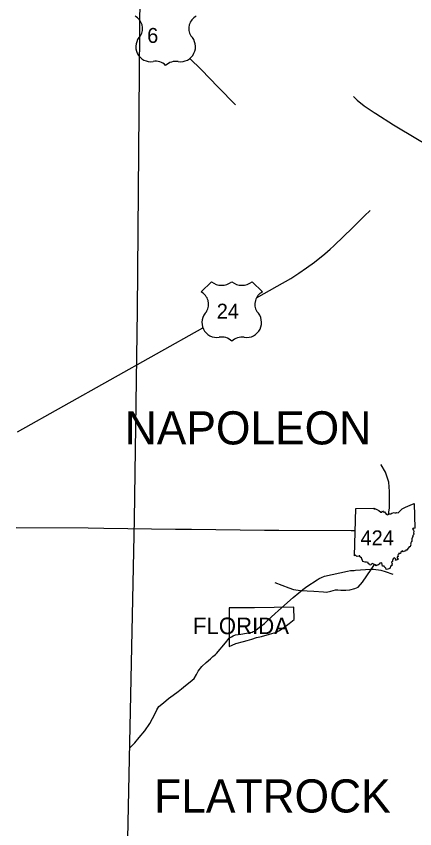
# Model space of a CAD drawing. Extents: x -232 to 448, y 619 to 1059.
# Drawn here: x -28 to -3.3, y 797.7 to 848 of the extents above; entities that cross this region are included whole.
import ezdxf

# ---------------------------------------------------------------- set-up
doc = ezdxf.new("R2010")
doc.units = 0
doc.layers.add('Default', color=7, linetype='Continuous')

msp = doc.modelspace()

# ---------------------------------------------------------------- linework, layer by layer
at = {"layer": 'Default'}
for p, q in [((-15.929, 831.534), (-16.563, 830.9)), ((-15.929, 831.534), (-16.563, 830.9)), ((-12.774, 830.9), (-13.408, 831.534)), ((-12.774, 830.9), (-13.408, 831.534)), ((-7.078, 814.555), (-6.996, 817.484)), ((-7.078, 814.555), (-6.996, 817.484))]:
    msp.add_line(p, q, dxfattribs=at)
for points in [[(-20.351, 849.462), (-20.52, 829.745), (-20.701, 816.815)], [(-17.258, 845.365), (-16.564, 844.674), (-15.504, 843.578), (-14.429, 842.495)], [(-7.128, 843.012), (-6.897, 842.78), (-6.476, 842.435), (-5.847, 842.015), (-5.756, 841.957)], [(-5.756, 841.957), (-4.665, 841.259), (-3.183, 840.371), (-2.162, 839.764), (-1.236, 839.208), (-0.403, 838.708), (0.015, 838.461)], [(-13.14, 830.535), (-11.861, 831.25), (-11.017, 831.731), (-10.515, 832.064), (-10.042, 832.392), (-9.556, 832.752), (-8.912, 833.261), (-8.578, 833.553), (-8.352, 833.75), (-7.723, 834.36), (-7.232, 834.839), (-6.869, 835.198), (-6.45, 835.621), (-6.111, 835.949)], [(-27.919, 822.242), (-16.455, 828.682)], [(-4.977, 817.123), (-4.946, 817.261), (-4.896, 817.536), (-4.905, 818.001), (-4.909, 818.535), (-4.956, 819.122), (-5.143, 819.733), (-5.42, 820.187), (-5.433, 820.21)], [(-6.996, 817.484), (-5.86, 817.503), (-5.878, 817.468), (-5.771, 817.461), (-5.657, 817.398), (-5.56, 817.358), (-5.443, 817.265), (-5.372, 817.266), (-5.342, 817.343), (-5.288, 817.284), (-5.224, 817.273), (-5.113, 817.133), (-5.022, 817.103), (-4.912, 817.151), (-4.83, 817.159), (-4.771, 817.206), (-4.615, 817.247), (-4.571, 817.222), (-4.489, 817.227), (-4.447, 817.245), (-4.375, 817.229), (-4.248, 817.336), (-4.118, 817.461), (-3.917, 817.58), (-3.617, 817.692), (-3.38, 817.792), (-3.346, 816.273)], [(-6.996, 817.484), (-5.86, 817.503), (-5.878, 817.468), (-5.771, 817.461), (-5.657, 817.398), (-5.56, 817.358), (-5.443, 817.265), (-5.372, 817.266), (-5.342, 817.343), (-5.288, 817.284), (-5.224, 817.273), (-5.113, 817.133), (-5.022, 817.103), (-4.912, 817.151), (-4.83, 817.159), (-4.771, 817.206), (-4.615, 817.247), (-4.571, 817.222), (-4.489, 817.227), (-4.447, 817.245), (-4.375, 817.229), (-4.248, 817.336), (-4.118, 817.461), (-3.917, 817.58), (-3.617, 817.692), (-3.38, 817.792), (-3.346, 816.273)], [(-20.701, 816.815), (-21.395, 784.199)], [(-7.035, 816.103), (-7.287, 816.105), (-11.759, 816.129), (-12.638, 816.126), (-17.159, 816.186), (-18.15, 816.191), (-22.589, 816.259), (-23.549, 816.262), (-28.003, 816.298)], [(-3.346, 816.273), (-3.381, 816.251), (-3.436, 816.261), (-3.472, 816.219), (-3.427, 816.147), (-3.405, 816.072), (-3.424, 815.99), (-3.406, 815.921), (-3.418, 815.864), (-3.453, 815.807), (-3.464, 815.753), (-3.494, 815.696), (-3.491, 815.664), (-3.519, 815.638), (-3.514, 815.543), (-3.528, 815.491), (-3.523, 815.445), (-3.568, 815.433), (-3.558, 815.396), (-3.586, 815.367), (-3.58, 815.317), (-3.613, 815.285), (-3.581, 815.221), (-3.606, 815.201), (-3.627, 815.123), (-3.685, 815.108), (-3.801, 814.966), (-3.842, 814.912), (-3.887, 814.899), (-3.913, 814.844), (-3.969, 814.844), (-4.054, 814.805), (-4.11, 814.871), (-4.206, 814.792), (-4.217, 814.701), (-4.34, 814.704), (-4.335, 814.657), (-4.362, 814.644), (-4.387, 814.598), (-4.373, 814.516), (-4.43, 814.495), (-4.423, 814.447), (-4.386, 814.418), (-4.37, 814.327), (-4.431, 814.345), (-4.481, 814.268), (-4.532, 814.286), (-4.515, 814.351), (-4.602, 814.43), (-4.684, 814.367), (-4.726, 814.267), (-4.727, 814.199), (-4.788, 814.158), (-4.749, 814.063), (-4.756, 813.998), (-4.755, 813.935), (-4.831, 813.938), (-4.877, 813.769)], [(-3.346, 816.273), (-3.381, 816.251), (-3.436, 816.261), (-3.472, 816.219), (-3.427, 816.147), (-3.405, 816.072), (-3.424, 815.99), (-3.406, 815.921), (-3.418, 815.864), (-3.453, 815.807), (-3.464, 815.753), (-3.494, 815.696), (-3.491, 815.664), (-3.519, 815.638), (-3.514, 815.543), (-3.528, 815.491), (-3.523, 815.445), (-3.568, 815.433), (-3.558, 815.396), (-3.586, 815.367), (-3.58, 815.317), (-3.613, 815.285), (-3.581, 815.221), (-3.606, 815.201), (-3.627, 815.123), (-3.685, 815.108), (-3.801, 814.966), (-3.842, 814.912), (-3.887, 814.899), (-3.913, 814.844), (-3.969, 814.844), (-4.054, 814.805), (-4.11, 814.871), (-4.206, 814.792), (-4.217, 814.701), (-4.34, 814.704), (-4.335, 814.657), (-4.362, 814.644), (-4.387, 814.598), (-4.373, 814.516), (-4.43, 814.495), (-4.423, 814.447), (-4.386, 814.418), (-4.37, 814.327), (-4.431, 814.345), (-4.481, 814.268), (-4.532, 814.286), (-4.515, 814.351), (-4.602, 814.43), (-4.684, 814.367), (-4.726, 814.267), (-4.727, 814.199), (-4.788, 814.158), (-4.749, 814.063), (-4.756, 813.998), (-4.755, 813.935), (-4.831, 813.938), (-4.877, 813.769)], [(-4.877, 813.769), (-5.01, 813.737), (-5.102, 813.718), (-5.134, 813.794), (-5.2, 813.835), (-5.243, 813.912), (-5.337, 813.922), (-5.36, 814.028), (-5.37, 814.113), (-5.5, 814.092), (-5.535, 814.04), (-5.581, 814.026), (-5.608, 813.973), (-5.67, 813.969), (-5.737, 813.944), (-5.781, 813.995), (-5.891, 814.047), (-5.94, 814.074), (-6.044, 814.033), (-6.066, 813.983), (-6.148, 814.005), (-6.167, 814.06), (-6.217, 814.076), (-6.228, 814.135), (-6.334, 814.166), (-6.415, 814.154), (-6.559, 814.2), (-6.568, 814.277), (-6.616, 814.371), (-6.642, 814.436), (-6.733, 814.485), (-6.751, 814.562), (-6.78, 814.56), (-6.807, 814.529), (-6.907, 814.514), (-6.948, 814.546), (-7.004, 814.6), (-7.078, 814.555)], [(-4.877, 813.769), (-5.01, 813.737), (-5.102, 813.718), (-5.134, 813.794), (-5.2, 813.835), (-5.243, 813.912), (-5.337, 813.922), (-5.36, 814.028), (-5.37, 814.113), (-5.5, 814.092), (-5.535, 814.04), (-5.581, 814.026), (-5.608, 813.973), (-5.67, 813.969), (-5.737, 813.944), (-5.781, 813.995), (-5.891, 814.047), (-5.94, 814.074), (-6.044, 814.033), (-6.066, 813.983), (-6.148, 814.005), (-6.167, 814.06), (-6.217, 814.076), (-6.228, 814.135), (-6.334, 814.166), (-6.415, 814.154), (-6.559, 814.2), (-6.568, 814.277), (-6.616, 814.371), (-6.642, 814.436), (-6.733, 814.485), (-6.751, 814.562), (-6.78, 814.56), (-6.807, 814.529), (-6.907, 814.514), (-6.948, 814.546), (-7.004, 814.6), (-7.078, 814.555)], [(-12.001, 812.902), (-11.569, 812.746), (-11.144, 812.576), (-10.84, 812.478), (-10.403, 812.408), (-9.593, 812.363), (-8.998, 812.321), (-8.798, 812.311), (-8.536, 812.362), (-8.247, 812.441), (-8.098, 812.455), (-7.917, 812.436), (-7.599, 812.428), (-7.36, 812.442), (-7.049, 812.539), (-6.854, 812.626), (-6.583, 812.934), (-6.042, 813.714), (-5.824, 814.016)], [(-11.77, 811.172), (-10.867, 811.97), (-10.524, 812.262), (-10.279, 812.461), (-10.023, 812.648), (-9.385, 813.076), (-9.262, 813.148), (-9.119, 813.222), (-8.931, 813.292), (-7.509, 813.614), (-7.323, 813.652), (-7.093, 813.657)], [(-7.093, 813.657), (-7, 813.659), (-6.075, 813.728), (-5.886, 813.729), (-5.441, 813.672), (-5.183, 813.593), (-4.699, 813.418)], [(-14.823, 811.334), (-14.819, 809.447), (-14.829, 808.943), (-14.638, 809.033), (-14.416, 809.129), (-13.94, 809.26), (-13.712, 809.318), (-13.428, 809.391), (-13.136, 809.491)], [(-13.136, 809.491), (-12.828, 809.553), (-12.335, 809.706), (-11.902, 809.822), (-11.715, 809.934), (-11.429, 810.138), (-11.119, 810.358), (-10.796, 810.605), (-10.825, 811.383), (-13.268, 811.338), (-14.823, 811.334)], [(-14.101, 809.711), (-13.403, 809.834), (-13.332, 809.862), (-13.257, 809.899), (-13.163, 809.967), (-12.859, 810.207), (-12.648, 810.361), (-12.436, 810.567), (-12.003, 810.966), (-11.77, 811.172)], [(-15.061, 809.164), (-14.819, 809.447), (-14.688, 809.538), (-14.576, 809.592), (-14.435, 809.653), (-14.101, 809.711)], [(-15.614, 808.517), (-15.061, 809.164)], [(-20.96, 802.685), (-20.663, 802.972), (-20.392, 803.306), (-20.054, 803.723), (-19.74, 804.176), (-19.567, 804.483), (-19.414, 804.795), (-19.301, 805.012), (-19.19, 805.216), (-18.898, 805.457), (-18.574, 805.724), (-18.283, 805.918), (-17.982, 806.147), (-17.777, 806.311), (-17.527, 806.52), (-17.24, 806.753), (-16.999, 806.959), (-16.858, 807.203), (-16.743, 807.416), (-16.519, 807.692), (-16.258, 807.95), (-15.989, 808.185), (-15.834, 808.316), (-15.673, 808.449), (-15.614, 808.517)]]:
    msp.add_lwpolyline(points, dxfattribs=at)
for centre, radius, start, end in [((-21.049, 847.212), 0.862, 329.1175, 62.6108), ((-21.049, 847.212), 0.862, 329.1175, 62.6108), ((-16.467, 847.212), 0.862, 117.3892, 210.8825), ((-16.467, 847.212), 0.862, 117.3892, 210.8825), ((-19.675, 846.09), 0.93, 133.0046, 278.7282), ((-19.675, 846.09), 0.93, 133.0046, 278.7282), ((-17.841, 846.09), 0.93, 261.2718, 46.9954), ((-17.841, 846.09), 0.93, 261.2718, 46.9954), ((-19.362, 844.356), 0.832, 43.4177, 101.8742), ((-19.362, 844.356), 0.832, 43.4177, 101.8742), ((-18.136, 844.3), 0.883, 79.9613, 134.7468), ((-18.136, 844.3), 0.883, 79.9613, 134.7468), ((-15.299, 832.335), 1.019, 231.813, 308.187), ((-15.299, 832.335), 1.019, 231.813, 308.187), ((-14.038, 832.335), 1.019, 231.813, 308.187), ((-14.038, 832.335), 1.019, 231.813, 308.187), ((-16.96, 830.134), 0.862, 329.1175, 62.6108), ((-16.96, 830.134), 0.862, 329.1175, 62.6108), ((-12.377, 830.134), 0.862, 117.3892, 210.8825), ((-12.377, 830.134), 0.862, 117.3892, 210.8825), ((-15.585, 829.011), 0.93, 133.0046, 278.7282), ((-15.585, 829.011), 0.93, 133.0046, 278.7282), ((-13.752, 829.011), 0.93, 261.2718, 46.9954), ((-13.752, 829.011), 0.93, 261.2718, 46.9954), ((-15.273, 827.277), 0.832, 43.4177, 101.8742), ((-15.273, 827.277), 0.832, 43.4177, 101.8742), ((-14.047, 827.222), 0.883, 79.9613, 134.7468), ((-14.047, 827.222), 0.883, 79.9613, 134.7468)]:
    msp.add_arc(centre, radius, start, end, dxfattribs=at)

# ---------------------------------------------------------------- texts
for s, height, p in [(' 6 ', 0.9234, (-20.245, 846.328)), ('24', 0.9234, (-15.595, 829.25)), ('NAPOLEON', 2.052, (-21.287, 821.457)), ('424', 0.9234, (-6.698, 815.209)), ('FLORIDA', 1.026, (-17.069, 809.706)), ('FLATROCK', 2.052, (-19.471, 798.658))]:
    msp.add_text(s, height=height, dxfattribs=at).set_placement(p)

doc.saveas('drawing.dxf')
